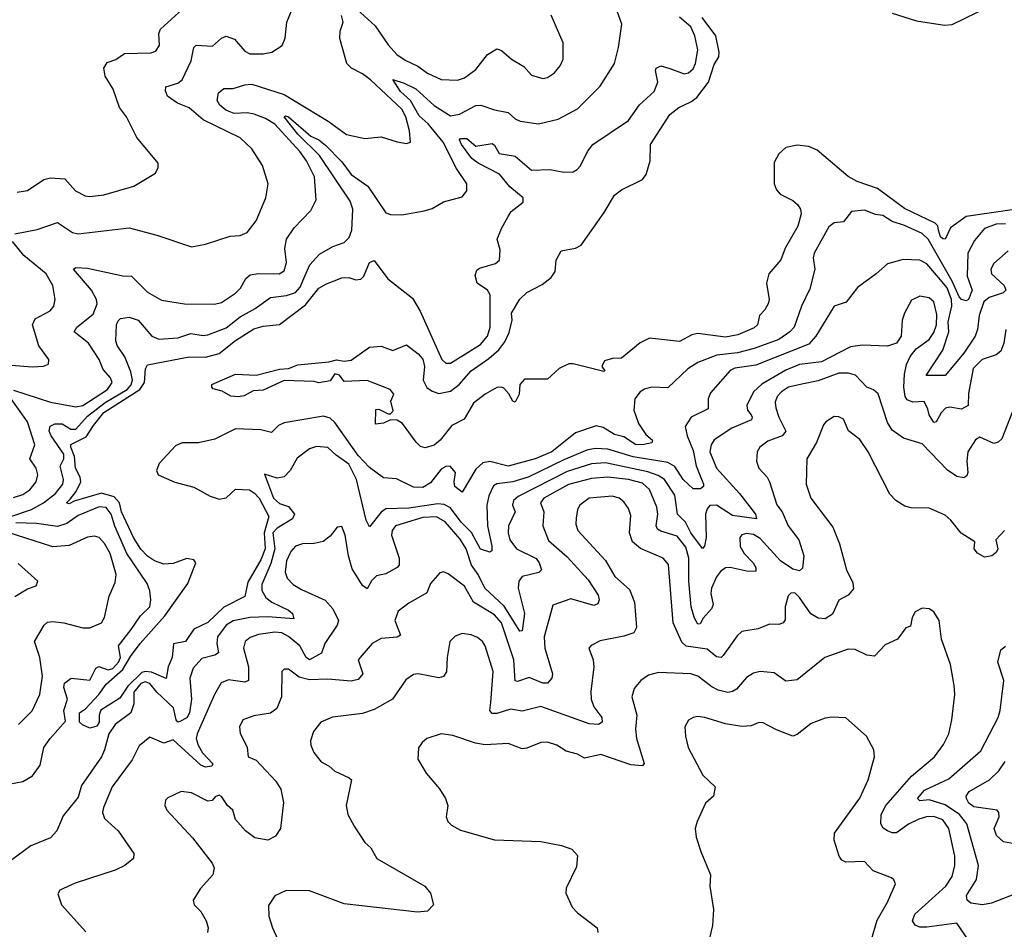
# Model space of a CAD drawing. Extents: x 1246230 to 1426786, y 660032 to 763141.
# Tile 446 of 566: x 1377932 to 1382190, y 706659 to 710595. Entities that reach past the tile are written whole.
import ezdxf

# ---------------------------------------------------------------- set-up
doc = ezdxf.new("R2010")
doc.units = 0

msp = doc.modelspace()

# ---------------------------------------------------------------- linework, layer by layer
at = {"layer": '0CON10XD'}
for points in [[(1377894, 708446), (1377982.7, 708475), (1378034.7, 708505), (1378086.2, 708545), (1378118.4, 708585), (1378120.8, 708605), (1378106.7, 708663.3), (1378123.3, 708695), (1378121.9, 708715), (1378067.1, 708795), (1378059.6, 708815), (1378064, 708836), (1378083.4, 708846.6), (1378115, 708847), (1378152.9, 708822.9), (1378175, 708823.3), (1378225, 708878.9), (1378301.6, 708938.4), (1378396.1, 708995), (1378414.5, 709015), (1378419.4, 709035), (1378411.7, 709071.7), (1378386.4, 709136.4), (1378353.4, 709185), (1378347.5, 709205), (1378350.6, 709275), (1378357.3, 709292.7), (1378368.1, 709301.9), (1378405, 709307.3), (1378444.6, 709294.6), (1378502.5, 709225), (1378533.1, 709213.1), (1378615, 709217.8), (1378672.6, 709237.4), (1378725, 709228.8), (1378745, 709231.1), (1378825, 709261.9), (1378885, 709308.8), (1378950.4, 709345), (1379016.3, 709393.6), (1379085, 709401.5), (1379125, 709414.4), (1379145, 709438.2), (1379165.2, 709485), (1379186.7, 709535), (1379229, 709581), (1379286.3, 709613.7), (1379335, 709631.5), (1379357.4, 709652.6), (1379368, 709685), (1379372.1, 709775), (1379360.6, 709810.6), (1379227.9, 710007.9), (1379135, 710100), (1379076, 710175), (1379080.7, 710179.3), (1379095, 710174.3), (1379190.9, 710090.9), (1379225.4, 710075), (1379255, 710052.5), (1379325, 709980), (1379365, 709925.3), (1379437.9, 709875), (1379515, 709760), (1379535, 709752.5), (1379585, 709750.4), (1379681.2, 709768.8), (1379715, 709778.1), (1379765, 709806.7), (1379845, 709828.6), (1379865.4, 709854.6), (1379866.2, 709885), (1379821.2, 709951.2), (1379763.7, 710065), (1379697.9, 710145), (1379659.2, 710179.2), (1379621.4, 710245), (1379578.4, 710285), (1379545, 710336.9), (1379595, 710320.8), (1379645, 710295.4), (1379725, 710223.9), (1379795, 710179.4), (1379833.8, 710186.2), (1379905, 710224.2), (1379925.9, 710225.9), (1379985.5, 710204.5), (1380045, 710194.3), (1380075, 710166.7), (1380096.1, 710156.1), (1380175, 710144.6), (1380261.2, 710165), (1380345, 710208.9), (1380441.7, 710308.3), (1380504.3, 710405), (1380522.1, 710475), (1380535.5, 710575.5), (1380486.9, 710715)], [(1377911.3, 709668.7), (1378007.4, 709687.4), (1378095, 709717.1), (1378160, 709675), (1378185, 709668.5), (1378404.5, 709694.5), (1378525, 709662.2), (1378675, 709612), (1378735, 709624.2), (1378841.3, 709658.7), (1378885, 709661.4), (1378915, 709674), (1378954.4, 709725), (1378995.8, 709825), (1379006.2, 709885), (1378982, 709965), (1378935, 710037.1), (1378885, 710084.4), (1378725, 710161.5), (1378664.2, 710214.2), (1378613.9, 710233.9), (1378571.1, 710265), (1378562.7, 710287.3), (1378564.2, 710305), (1378615, 710320.4), (1378635, 710335.5), (1378672.7, 710417.3), (1378684.7, 710475.3), (1378694.6, 710485.4), (1378765, 710481.2), (1378805, 710515.7), (1378825, 710524.5), (1378860.5, 710510.5), (1378905, 710458.9), (1378927.6, 710447.6), (1378985, 710446.9), (1379022.5, 710455), (1379067, 710483), (1379080.6, 710515), (1379087.5, 710585), (1379120.8, 710665)], [(1377920.4, 709849.6), (1377965, 709855.6), (1378036.4, 709903.6), (1378065, 709911.1), (1378127.1, 709907.1), (1378173.3, 709855), (1378215, 709832.9), (1378235, 709830), (1378295, 709838), (1378425, 709874.4), (1378519.5, 709930.5), (1378530, 709955), (1378530, 709975), (1378438.8, 710085), (1378393.3, 710175), (1378363.3, 710215), (1378336.2, 710295), (1378301.2, 710351.2), (1378296, 710385), (1378309.7, 710410.3), (1378347.4, 710422.6), (1378385, 710448.6), (1378498.3, 710451.7), (1378520.5, 710459.5), (1378536.2, 710485), (1378533.8, 710535), (1378541.2, 710555), (1378652, 710655)], [(1379374.6, 710655), (1379469.2, 710569.2), (1379525, 710486.9), (1379563.5, 710445), (1379599.6, 710419.6), (1379654.2, 710394.2), (1379695, 710363.8), (1379755, 710336.7), (1379825, 710333.1), (1379855, 710343.3), (1379905, 710380), (1379954.7, 710445.3), (1379995, 710469.5), (1380015, 710462.5), (1380058.6, 710425), (1380112.3, 710392.3), (1380145, 710355.7), (1380195, 710341.1), (1380215, 710345.7), (1380244.2, 710365), (1380268.6, 710395), (1380282.9, 710425), (1380281.9, 710495), (1380230.8, 710615)], [(1381705, 710622.9), (1381810.8, 710590.8), (1381932.1, 710572.1), (1381965, 710573.8), (1382125, 710652.9)], [(1377905, 708991.9), (1378065, 708940), (1378175, 708919.6), (1378205, 708925.8), (1378311.9, 708995), (1378332, 709025), (1378324.7, 709044.7), (1378292, 709082), (1378274.7, 709125), (1378229.3, 709195), (1378167.8, 709245), (1378178.2, 709265), (1378249, 709321), (1378266.2, 709365), (1378263.5, 709385), (1378242.2, 709425), (1378164.4, 709515), (1378175, 709522.5), (1378225, 709520), (1378377.3, 709487.3), (1378415.6, 709485.6), (1378485, 709416.4), (1378545, 709381.8), (1378644.5, 709365.5), (1378773.8, 709363.8), (1378805, 709372.1), (1378865, 709412.2), (1378886.2, 709433.8), (1378909.6, 709475), (1378929.1, 709490.9), (1378965, 709497.5), (1379054, 709496), (1379075, 709508.6), (1379085.3, 709544.7), (1379078.8, 709605), (1379085.4, 709645), (1379119.5, 709695), (1379190.5, 709769.5), (1379214.6, 709815), (1379206.4, 709915), (1379172.1, 709985), (1379142.7, 710025), (1379035, 710142.6), (1378995, 710168.1), (1378945.9, 710185.9), (1378915, 710191.6), (1378859.8, 710189.8), (1378823.8, 710203.9), (1378797.6, 710225), (1378786.3, 710245), (1378791.4, 710278.6), (1378815, 710298.2), (1378855, 710297.1), (1378906.1, 710313.9), (1378935, 710315.8), (1379075, 710271.7), (1379265.7, 710155.7), (1379345, 710098.9), (1379425, 710080.8), (1379495, 710088), (1379565, 710066), (1379605, 710060), (1379622.5, 710065), (1379617.5, 710115), (1379601.2, 710175), (1379585, 710208.5), (1379448.9, 710335), (1379415, 710360.8), (1379366.2, 710385), (1379346, 710406), (1379316, 710514), (1379317.3, 710545), (1379330.5, 710585), (1379322.9, 710612.9)], [(1382195, 709712), (1382155, 709710.7), (1382105, 709691.1), (1382061, 709639), (1382032.6, 709585), (1382029.3, 709485), (1382051.7, 709425), (1382035.3, 709385), (1382025, 709379.3), (1382005, 709384.1), (1381995, 709395.6), (1381965, 709463.8), (1381860.8, 709645), (1381835, 709669.8), (1381759.2, 709705), (1381705, 709722.5), (1381665, 709747.8), (1381632.5, 709752.5), (1381585, 709770.8), (1381530, 709765), (1381495, 709720.8), (1381455, 709715.8), (1381431.6, 709698.4), (1381368.2, 709585), (1381363.8, 709565), (1381371.1, 709515), (1381348.9, 709431.1), (1381313.3, 709355), (1381280.7, 709265), (1381262.8, 709245), (1381215, 709211.7), (1381107.8, 709172.2), (1381036, 709154), (1380946.3, 709143.7), (1380865, 709111.7), (1380822, 709085), (1380735, 709001.8), (1380665, 709005.2), (1380633.9, 708996.1), (1380615, 708984.2), (1380591.7, 708955), (1380587.5, 708905), (1380608.3, 708848.3), (1380640.5, 708800.5), (1380668.8, 708775), (1380665.5, 708764.5), (1380625, 708754.8), (1380595, 708757.2), (1380545, 708790.4), (1380505, 708799.5), (1380455, 708830), (1380425, 708837.7), (1380335, 708806.8), (1380232.7, 708725), (1380160.6, 708695), (1380045, 708662.7), (1379965, 708683.4), (1379935, 708677.9), (1379905, 708650), (1379845, 708550), (1379814.1, 708575), (1379810.5, 708595), (1379815.9, 708635), (1379793.5, 708663.5), (1379775, 708662.1), (1379755, 708650), (1379709.1, 708590.9), (1379675, 708570.4), (1379635, 708572.3), (1379561.1, 708608.9), (1379505, 708613.1), (1379445, 708657.9), (1379395, 708709), (1379295, 708852.5), (1379275, 708870.6), (1379245, 708879.6), (1379075, 708850.3), (1379051.5, 708838.5), (1379021.2, 708808.8), (1378975, 708820.8), (1378865, 708825.3), (1378775, 708780.2), (1378705, 708763.5), (1378635, 708764.1), (1378605, 708751.5), (1378534.5, 708675), (1378523.5, 708645), (1378530.8, 708625), (1378603.4, 708593.4), (1378685, 708572.3), (1378755, 708532.7), (1378795, 708520.2), (1378825, 708526.5), (1378865, 708564.1), (1378925, 708560.3), (1378946.8, 708546.8), (1378967, 708525), (1379009.6, 708445), (1378989.5, 708375), (1378993.6, 708305), (1378975, 708257.4), (1378918.8, 708161.2), (1378905, 708098.5), (1378815, 708053.3), (1378745, 707986.2), (1378685, 707957.5), (1378648.6, 707905), (1378596.4, 707893.6), (1378590.7, 707835), (1378573.3, 707795), (1378565.3, 707744.7), (1378502.2, 707772.2), (1378475, 707774.9), (1378460, 707770), (1378399, 707711), (1378365, 707658.4), (1378283.1, 707606.9), (1378274.8, 707585), (1378275.7, 707555), (1378265, 707538.4), (1378235, 707529.1), (1378203, 707543), (1378189.7, 707555), (1378189.8, 707595), (1378216.9, 707613.1), (1378273.8, 707675), (1378305, 707719), (1378377.2, 707782.8), (1378410.3, 707839.7), (1378452.9, 707895), (1378559.8, 708015), (1378659.1, 708155), (1378693.8, 708245), (1378685, 708258.2), (1378655, 708263.1), (1378595, 708241.2), (1378555, 708239.7), (1378515, 708253.2), (1378485, 708273.8), (1378455, 708303.6), (1378423.4, 708355), (1378372.4, 708465), (1378362.8, 708505), (1378340.3, 708530.3), (1378285, 708545.7), (1378167.7, 708512.3), (1378145, 708500), (1378134.6, 708505), (1378149.5, 708520.5), (1378176.1, 708553.9), (1378195.7, 708595), (1378193.3, 708615), (1378172.9, 708655), (1378168.8, 708705), (1378152.6, 708745), (1378153.5, 708756.5), (1378219.7, 708790.3), (1378250.3, 708839.8), (1378296, 708895), (1378451.9, 708995), (1378471.1, 709025), (1378476.2, 709085), (1378485, 709101.3), (1378665, 709136.3), (1378735, 709135.2), (1378795, 709151.1), (1378865, 709206.5), (1378945, 709257.9), (1378985, 709269.7), (1379055, 709275.5), (1379168.2, 709361.8), (1379225, 709433.1), (1379258.3, 709451.7), (1379325, 709478.5), (1379355, 709479.5), (1379385, 709470), (1379407.3, 709472.7), (1379420, 709485), (1379445, 709544.2), (1379465, 709553.1), (1379523.7, 709473.7), (1379630.5, 709390.5), (1379663.2, 709333.2), (1379757.3, 709125), (1379775, 709108.2), (1379795, 709108.9), (1379925, 709189.1), (1379955.7, 709225), (1379966.7, 709265), (1379966.5, 709405), (1379954.8, 709424.8), (1379910.8, 709455), (1379901.8, 709488.2), (1379908.9, 709511.1), (1379919.8, 709520.2), (1379989.4, 709540.6), (1380007.5, 709555), (1380009.5, 709599.5), (1379997.5, 709645), (1380015, 709692), (1380044.1, 709744.1), (1380057.1, 709765), (1380109.4, 709805), (1380110, 709825), (1380051.5, 709871.5), (1380007.3, 709927.3), (1379914.9, 709974.9), (1379887.4, 709995), (1379842.8, 710055), (1379834.1, 710075), (1379838.3, 710081.7), (1379865, 710080.7), (1379905, 710047.5), (1379975, 710059.6), (1379985, 710052.5), (1380005.9, 710015.9), (1380075.3, 710005.3), (1380145, 709943.5), (1380225, 709947.1), (1380285, 709935.6), (1380325, 709937.1), (1380343.5, 709946.5), (1380357.2, 709962.8), (1380387.5, 710025), (1380411.1, 710055), (1380565, 710158.5), (1380612.6, 710227.4), (1380675.8, 710284.2), (1380691.5, 710325), (1380681.4, 710375), (1380685, 710386.2), (1380705, 710395.6), (1380743.8, 710383.8), (1380805, 710360.9), (1380825, 710365.6), (1380845, 710383.1), (1380855.3, 710405), (1380865.3, 710465), (1380852.1, 710525), (1380834.7, 710565), (1380786, 710606)], [(1382225, 709772.4), (1382025, 709743.2), (1381957.9, 709695), (1381935, 709645.6), (1381925, 709646.4), (1381915, 709656.2), (1381905.3, 709684.7), (1381902.6, 709702.6), (1381890.8, 709715), (1381758.6, 709778.6), (1381642.1, 709865), (1381554.6, 709894.6), (1381515, 709916.6), (1381381, 710031), (1381345, 710045.8), (1381295, 710052.5), (1381245, 710042.8), (1381215.2, 710015), (1381195, 709977.1), (1381195.3, 709885), (1381205, 709859.5), (1381220.8, 709840.8), (1381275, 709812.5), (1381295.5, 709795), (1381309.2, 709775), (1381312, 709755), (1381297.6, 709702.4), (1381243.2, 709606.8), (1381223.3, 709556.7), (1381172, 709495), (1381161.2, 709455), (1381173.8, 709385), (1381168.8, 709365), (1381155, 709340), (1381131.2, 709315), (1381122.2, 709275), (1381108.3, 709261.7), (1381038, 709232), (1380985, 709221.9), (1380865, 709236.7), (1380838.3, 709231.7), (1380785, 709202.5), (1380655, 709216.7), (1380615, 709196.7), (1380535, 709130), (1380495, 709129.2), (1380461.2, 709118.8), (1380450, 709095), (1380462.5, 709075), (1380457.7, 709072.3), (1380326.1, 709106.1), (1380306.1, 709106.1), (1380265, 709086.2), (1380215, 709040), (1380115, 709040), (1380095, 709016.7), (1380091.8, 708975), (1380075, 708940), (1380065, 708944), (1380046.7, 708976.7), (1380025, 709000), (1380015, 709005.6), (1379995, 709003.1), (1379945, 708975.4), (1379894.8, 708935.2), (1379854.1, 708865.9), (1379800.8, 708839.1), (1379749.6, 708775), (1379725, 708753.4), (1379685, 708741.8), (1379665, 708748.1), (1379646.6, 708766.6), (1379587.7, 708847.7), (1379565, 708862.5), (1379535, 708863.3), (1379505, 708848.8), (1379470, 708845), (1379471.7, 708908.3), (1379485, 708910), (1379525, 708890), (1379535, 708890), (1379547, 708903), (1379537.5, 708945), (1379550, 708975), (1379533.8, 708995), (1379435, 709034.4), (1379335, 709030), (1379315, 709056.9), (1379295, 709062.5), (1379275, 709032.5), (1379225, 709023.8), (1379205, 709030), (1379075, 709033.3), (1378985, 708992.7), (1378941.4, 708988.6), (1378902.6, 708967.4), (1378877.3, 708962.7), (1378845, 708965.4), (1378807.8, 708987.8), (1378768.3, 708998.3), (1378762, 709005), (1378763.1, 709016.9), (1378865, 709061.1), (1378955, 709056.9), (1379055, 709082.7), (1379095, 709086.1), (1379135, 709101.9), (1379268.8, 709115), (1379302.6, 709122.6), (1379335, 709117.1), (1379365, 709121.2), (1379445, 709177.5), (1379495, 709182.5), (1379545, 709163.3), (1379605, 709188), (1379655, 709149.5), (1379675, 709126.4), (1379682.8, 709095), (1379677.3, 709035), (1379693, 709003), (1379715, 708987.3), (1379745, 708977.3), (1379795, 708987.1), (1379833, 709017), (1379885, 709075.9), (1379961.1, 709128.9), (1380003.5, 709166.5), (1380029.4, 709200.6), (1380048.6, 709241.4), (1380061.9, 709295), (1380058.6, 709325), (1380095, 709386), (1380125, 709414.3), (1380191.1, 709448.9), (1380230.8, 709479.1), (1380247.1, 709505), (1380252.5, 709555), (1380273.3, 709595), (1380335, 709606.5), (1380360.6, 709619.4), (1380459.3, 709760.7), (1380505, 709835.6), (1380535, 709858.9), (1380625, 709904), (1380641.2, 709925), (1380658.6, 709985), (1380660, 710055), (1380744.2, 710185), (1380782.5, 710215), (1380835, 710239.1), (1380861, 710259), (1380911.6, 710325), (1380935, 710401.5), (1380955.8, 710435), (1380957.5, 710455), (1380943.3, 710525), (1380883.1, 710605)], [(1377805, 709108.1), (1377985, 709092.5), (1378035, 709096), (1378056.7, 709105), (1378058, 709125), (1378013.8, 709183.8), (1377987.1, 709275), (1377998.6, 709301.4), (1378063.1, 709335), (1378079.2, 709355), (1378084.6, 709385), (1378075.3, 709445), (1378045.8, 709495), (1377950, 709575), (1377900, 709635)], [(1382207.5, 709595), (1382145, 709540), (1382132.5, 709515), (1382135.5, 709495), (1382189.3, 709445), (1382197.3, 709425), (1382185, 709412.9), (1382125, 709393), (1382102.4, 709375), (1382081.6, 709315), (1382074.4, 709255), (1382063.8, 709225), (1382015, 709152.7), (1381935, 709056.2), (1381852.5, 709055), (1381924.1, 709165), (1381950.7, 709245), (1381948.2, 709288.2), (1381963.7, 709355), (1381961.4, 709385), (1381943.1, 709435), (1381905, 709480.3), (1381855, 709539.2), (1381825, 709555.3), (1381753.1, 709556.9), (1381685, 709539.4), (1381635.8, 709495), (1381555, 709435.7), (1381506.9, 709373.1), (1381454.3, 709355.7), (1381374.6, 709225), (1381345, 709191.6), (1381115, 709099.6), (1381025, 709087.2), (1381005, 709076.4), (1380918.9, 708981.1), (1380909.5, 708955), (1380909.3, 708910.7), (1380835.6, 708875), (1380810, 708835), (1380818.2, 708795), (1380845, 708731.5), (1380857.5, 708665), (1380889.6, 708585), (1380889.4, 708575), (1380875.7, 708565), (1380844.3, 708564.3), (1380801.6, 708605), (1380765, 708661.6), (1380735, 708678.8), (1380585, 708703.3), (1380475, 708737.4), (1380420.1, 708740.1), (1380385, 708732.7), (1380285, 708690.7), (1380131.2, 708615), (1380065, 708594.8), (1379995, 708586.6), (1379981.6, 708578.4), (1379961.2, 708535), (1379952.1, 708495), (1379954.5, 708405.5), (1379973.6, 708316.4), (1379973.8, 708296.2), (1379965, 708291.6), (1379925, 708304), (1379886.3, 708376.3), (1379841.1, 708421.1), (1379795, 708483.5), (1379767.2, 708497.2), (1379739.8, 708499.8), (1379615, 708481.3), (1379515, 708478.9), (1379495, 708464.7), (1379445, 708400.8), (1379429.6, 708429.6), (1379388.7, 708605), (1379355, 708671.6), (1379300, 708710), (1379265, 708744.4), (1379215, 708747.8), (1379185, 708738.1), (1379131.7, 708698.3), (1379101.9, 708645), (1379075, 708617.5), (1379045, 708611.4), (1378991.2, 708628.8), (1379030, 708525), (1379055, 708501.6), (1379095, 708488.1), (1379120, 708455), (1379111.5, 708435), (1379045, 708395.2), (1379026.9, 708375), (1379035.9, 708305), (1379017.8, 708242.2), (1378979.1, 708150.9)], [(1382196.5, 709255), (1382188.4, 709195), (1382175, 709161.1), (1382155, 709145.4), (1382094.4, 709125), (1382055, 709085.7), (1382035, 708977.5), (1382033.8, 708925), (1382005, 708910), (1381955, 708918.6), (1381936.6, 708913.4), (1381916.6, 708893.4), (1381895, 708854.3), (1381885, 708851.9), (1381864.8, 708884.8), (1381859.4, 708909.4), (1381843.6, 708943.6), (1381795, 708940.8), (1381770.6, 708950.6), (1381762, 708965), (1381755.9, 709005), (1381758.1, 709061.9), (1381767.2, 709102.8), (1381782.8, 709137.2), (1381809.6, 709170.4), (1381865, 709211.1), (1381885, 709241.1), (1381897.6, 709275), (1381899, 709319), (1381885, 709374.2), (1381865, 709391.5), (1381825, 709399.5), (1381788.9, 709381.1), (1381758.1, 709325), (1381748.9, 709295), (1381743.8, 709225), (1381724.2, 709195.8), (1381685, 709182.5), (1381576.4, 709186.4), (1381525, 709179.6), (1381400, 709115), (1381305, 709103.3), (1381245, 709078), (1381142.2, 709017.8), (1381105.9, 708984.1), (1381076, 708925), (1381078.9, 708905), (1381095, 708885.4), (1381100, 708875), (1381096.3, 708863.7), (1381012.4, 708827.6), (1380935, 708777.7), (1380921.8, 708755), (1380917.2, 708725), (1380945.3, 708655), (1381044.6, 708545), (1381113.6, 708455), (1381118.8, 708435), (1381015, 708449), (1380945, 708494.4), (1380917.3, 708492.7), (1380905, 708477.8), (1380898, 708455), (1380901.5, 708355), (1380893.1, 708316.9), (1380885, 708306.2), (1380835, 708374.8), (1380811.3, 708421.3), (1380777.5, 708455), (1380765, 708538.2), (1380721.1, 708605), (1380693.3, 708623.3), (1380648.9, 708638.9), (1380465, 708677.4), (1380405, 708673.7), (1380300.1, 708640.1), (1380088.3, 708531.7), (1380066.9, 708515), (1380063.3, 708495), (1380075.4, 708465), (1380045.9, 708405), (1380044.7, 708375), (1380052.2, 708345), (1380080.4, 708305), (1380165, 708263.1), (1380179.2, 708245), (1380189.2, 708215), (1380177.5, 708202.5), (1380105.6, 708185), (1380090.4, 708165), (1380088.3, 708135), (1380115.7, 708025), (1380105, 707950), (1380095, 707949.2), (1380026.8, 708056.8), (1379943.6, 708135), (1379915, 708193.6), (1379886.5, 708235), (1379863, 708305), (1379837.5, 708347.5), (1379772.1, 708422.1), (1379734, 708444), (1379675, 708441), (1379557.5, 708405), (1379542.2, 708385), (1379539.1, 708365), (1379572.7, 708265), (1379573.5, 708235), (1379565, 708224.5), (1379515, 708197.3), (1379475, 708188.8), (1379453.7, 708166.3), (1379435, 708131.9), (1379415, 708146.7), (1379369.1, 708219.1), (1379353.6, 708275), (1379340, 708365), (1379325, 708402.5), (1379305, 708398.8), (1379275, 708360), (1379243.6, 708336.4), (1379205, 708328.2), (1379155, 708327.1), (1379125, 708317.3), (1379105, 708294.4), (1379085, 708254), (1379080, 708205), (1379088.3, 708178.3), (1379115, 708151.5), (1379149.9, 708129.9), (1379253.1, 708083.1), (1379286.2, 708045), (1379310.4, 707995), (1379304.6, 707975), (1379252.1, 707895), (1379236.7, 707853.3), (1379185, 707825.4), (1379170.9, 707835), (1379143.9, 707885), (1379095, 707925.7), (1379065, 707941.3), (1379034.8, 707945.2), (1378965, 707934.2), (1378928.6, 707921.4), (1378907.5, 707905), (1378899.6, 707875), (1378921.7, 707795), (1378921.1, 707735), (1378905, 707727.9), (1378835, 707738.2), (1378803.3, 707725), (1378774.4, 707675.6), (1378698.7, 707505), (1378694.7, 707485), (1378703.5, 707455), (1378722.1, 707422.1), (1378767.1, 707375), (1378763.3, 707365), (1378735, 707360.8), (1378715, 707368.8), (1378595, 707478.6), (1378555.8, 707464.2), (1378495, 707490.8), (1378447.7, 707452.3), (1378418.3, 707391.7), (1378332.3, 707275), (1378294.1, 707185.9), (1378290.5, 707165), (1378298.8, 707138.8), (1378356.9, 707085), (1378425, 706986.2), (1378423.8, 706965), (1378386, 706935), (1378345, 706914.3), (1378171.2, 706858.8), (1378105, 706827.5), (1378097, 706813), (1378112.5, 706765), (1378218.3, 706648.3)], [(1382235.6, 708925), (1382179.1, 708780.9), (1382163.2, 708766.8), (1382145, 708761.9), (1382085, 708788.8), (1382065, 708776.7), (1382032.2, 708725), (1382028.2, 708685), (1382033.1, 708635), (1382028.3, 708621.7), (1382015, 708613.3), (1381985, 708618.8), (1381945, 708646.1), (1381835, 708759.5), (1381754.6, 708784.6), (1381705, 708819.4), (1381685, 708852.5), (1381645, 708975.7), (1381625, 708993.1), (1381595, 709004.5), (1381546.8, 709056.8), (1381516, 709066), (1381475, 709065.6), (1381385, 709032.3), (1381315, 709018.6), (1381257.3, 709005), (1381226.2, 708985), (1381207.9, 708965), (1381199.8, 708940.2), (1381201.8, 708915), (1381214.7, 708875), (1381245.3, 708814.7), (1381228.9, 708795), (1381168, 708772), (1381133.1, 708745), (1381121.1, 708725), (1381118.1, 708685), (1381128.9, 708655), (1381164.4, 708615), (1381174.5, 708595), (1381205.9, 708495.9), (1381230, 708465), (1381255.3, 708405), (1381301.5, 708345), (1381322.7, 708275), (1381317.9, 708222.1), (1381305, 708210.7), (1381275, 708216.9), (1381223, 708253), (1381135, 708350.7), (1381105, 708367.6), (1381075, 708371.8), (1381055, 708365.5), (1381047.1, 708355), (1381048.2, 708315), (1381065.3, 708285), (1381104.7, 708245), (1381115.6, 708224.4), (1381115, 708208.8), (1381083.1, 708206.9), (1381005, 708225.2), (1380985, 708222.7), (1380962.1, 708207.9), (1380945, 708184.4), (1380924.3, 708135), (1380921.5, 708111.5), (1380930.5, 708065), (1380924.5, 708045), (1380887.5, 708005), (1380875, 707981.2), (1380865, 707979.2), (1380850, 708005), (1380836.1, 708055), (1380825.2, 708165.2), (1380825.7, 708265), (1380812.2, 708312.2), (1380775, 708360.8), (1380705, 708381.2), (1380690.7, 708390.7), (1380684.7, 708405), (1380691.2, 708455), (1380688.1, 708485), (1380655, 708562.7), (1380625, 708588.9), (1380565, 708605.4), (1380475, 708614.8), (1380405, 708609.7), (1380305.8, 708584.2), (1380198.7, 708525), (1380184.6, 708505), (1380198.9, 708465), (1380194.3, 708405), (1380219.3, 708340.7), (1380300.3, 708270.3), (1380390.6, 708170.6), (1380433.1, 708105), (1380438.2, 708085), (1380432.6, 708067.4), (1380415, 708060), (1380315, 708088.9), (1380238.3, 708061.7), (1380200.8, 707925), (1380202.8, 707875), (1380235.5, 707765), (1380232.9, 707745), (1380215, 707723.3), (1380195, 707724.7), (1380135, 707748.1), (1380085, 707731.5), (1380075, 707734.4), (1380069.5, 707825), (1380014.9, 707984.9), (1379985, 708019.8), (1379894.8, 708074.8), (1379855, 708143.6), (1379785, 708196.9), (1379765, 708206), (1379748.3, 708201.7), (1379708.1, 708155), (1379692, 708115), (1379615, 708070.9), (1379568.6, 708035), (1379554.5, 707995), (1379578.8, 707931.2), (1379565, 707923.8), (1379495, 707917.5), (1379456.9, 707895), (1379396.2, 707825), (1379415.6, 707765), (1379395, 707739.4), (1379365, 707732.3), (1379265, 707741.2), (1379185, 707738.3), (1379140.5, 707750.5), (1379095, 707784.3), (1379075, 707784), (1379066, 707775), (1379064.6, 707665), (1379044.5, 707615), (1379016, 707594), (1378945, 707583.1), (1378897.5, 707565), (1378882.5, 707535), (1378885, 707507.5), (1378915.8, 707445), (1378920, 707405), (1378955, 707391.1), (1379039.7, 707299.7), (1379061.6, 707265), (1379072.4, 707207.6), (1379060, 707095), (1379038.2, 707061.8), (1379005.3, 707044.7), (1378948, 707055), (1378908, 707085), (1378865, 707134.2), (1378854, 707175), (1378830, 707195), (1378805, 707233.3), (1378795, 707238.8), (1378777.7, 707232.3), (1378763.8, 707216.2), (1378745, 707213.1), (1378675, 707248.8), (1378630, 707255), (1378571.7, 707228.3), (1378561.7, 707218.3), (1378559.2, 707195), (1378568, 707175), (1378679.2, 707055), (1378764.4, 706945), (1378773.3, 706925), (1378766.9, 706895), (1378714.4, 706835), (1378682.5, 706785), (1378686.7, 706765), (1378715, 706736), (1378738.9, 706695), (1378746.9, 706665), (1378744, 706645)], [(1377905, 708527.5), (1377945, 708541.2), (1377975, 708560), (1378002.7, 708595), (1378010.7, 708625), (1378003.3, 708655), (1377976.1, 708695), (1377997.5, 708755), (1377965.4, 708855), (1377887.1, 708965)], [(1382190.8, 708385), (1382153.3, 708345), (1382162, 708305), (1382155, 708290), (1382136.7, 708275), (1382105, 708269.2), (1382075, 708286.2), (1382060, 708305), (1382062.5, 708335), (1382003, 708373), (1381959.4, 708429.4), (1381935, 708450.6), (1381865, 708482), (1381787.3, 708482.7), (1381759.5, 708489.5), (1381720.8, 708515), (1381695, 708542.5), (1381601.8, 708725), (1381565, 708778.6), (1381516.4, 708816.4), (1381495, 708865.8), (1381475, 708877.1), (1381455, 708877.5), (1381418.8, 708855), (1381408.1, 708841.9), (1381378.5, 708765), (1381335.6, 708695), (1381333.6, 708585), (1381353.6, 708525), (1381448.5, 708398.5), (1381477.3, 708327.3), (1381508.2, 708215), (1381535, 708158.8), (1381538, 708132), (1381515.3, 708104.7), (1381475, 708083.3), (1381446.8, 708023.2), (1381415, 708002.6), (1381385, 708005.2), (1381353.6, 708023.6), (1381305.2, 708095.2), (1381284.4, 708115.6), (1381266.4, 708113.6), (1381255, 708102), (1381243.1, 708055), (1381242.5, 707997.5), (1381234.5, 707985.5), (1381215, 707978.5), (1381175, 707980), (1381125, 707959.5), (1381055, 707947.5), (1381035, 707929.4), (1380975, 707844.4), (1380965, 707835.6), (1380945, 707837.5), (1380905, 707871.7), (1380814.3, 707884.3), (1380795, 707901.5), (1380757.4, 707985), (1380737.2, 708237.2), (1380714.3, 708265), (1380616.2, 708306.2), (1380581.8, 708335), (1380568.7, 708375), (1380575, 708450), (1380565, 708479.2), (1380545, 708508.1), (1380524.2, 708525), (1380495, 708533.8), (1380395, 708524.4), (1380354.5, 708495), (1380344.5, 708475), (1380338.7, 708438.7), (1380337.6, 708412.4), (1380346.4, 708385), (1380465.3, 708255.3), (1380505.3, 708185.3), (1380569.9, 708129.9), (1380591.2, 708075), (1380598.9, 707965), (1380587.6, 707942.4), (1380545, 707927.3), (1380443, 707907), (1380402.7, 707887.3), (1380394, 707875), (1380411.9, 707825), (1380415.5, 707795), (1380402.3, 707687.7), (1380403.9, 707655), (1380415, 707621.1), (1380450, 707575), (1380451.4, 707555), (1380435.4, 707544.6), (1380395, 707547.8), (1380185, 707623.3), (1380105, 707602.8), (1380055, 707611.6), (1379995, 707593.2), (1379975, 707593.2), (1379964.7, 707605), (1379969.1, 707640.9), (1379978.9, 707775), (1379944.4, 707885), (1379932.9, 707905), (1379911.4, 707921.4), (1379885, 707933.1), (1379845, 707939.2), (1379815, 707927.5), (1379792.5, 707905), (1379780, 707835), (1379777.5, 707772.5), (1379765, 707752.5), (1379745, 707747.8), (1379655, 707764.4), (1379635, 707762.2), (1379602.1, 707737.9), (1379544.3, 707655), (1379465, 707610.4), (1379415, 707593.2), (1379285, 707576.9), (1379234.5, 707555.5), (1379202.9, 707515), (1379190, 707475), (1379190.8, 707455), (1379203.4, 707423.4), (1379235, 707384), (1379270, 707365), (1379295, 707342.5), (1379356.7, 707315), (1379366.2, 707305), (1379344.3, 707195), (1379350.8, 707155), (1379378, 707105), (1379424.2, 707035), (1379450.8, 707010.8), (1379475.8, 706965), (1379683.8, 706845), (1379708.8, 706815), (1379721.2, 706765), (1379695, 706737.8), (1379652.4, 706732.4), (1379335, 706769), (1379185, 706824.7), (1379083.6, 706826.4), (1379035, 706804.2), (1379007.8, 706762.2), (1379009.4, 706715), (1379024.4, 706665), (1379078.8, 706548.8)], [(1377855, 707280.6), (1377945, 707298.1), (1377986.6, 707323.4), (1378020.7, 707369.3), (1378035.7, 707445), (1378063.1, 707485), (1378130, 707560), (1378122.5, 707605), (1378138.7, 707655), (1378123, 707705), (1378126.1, 707723.9), (1378155, 707745.5), (1378235, 707737.5), (1378261.7, 707788.3), (1378273.3, 707796.7), (1378315, 707781.5), (1378335, 707787.3), (1378359.7, 707815), (1378368.1, 707835), (1378358.4, 707885), (1378413.7, 707956.3), (1378454.1, 708015.9), (1378493.9, 708055), (1378499.2, 708085), (1378494, 708124), (1378482.3, 708155), (1378394.7, 708284.7), (1378343.5, 708403.5), (1378327.6, 708455), (1378305, 708484.8), (1378275, 708487.7), (1378185, 708449.4), (1378135, 708414.4), (1378095, 708402.4), (1378004.4, 708414.4), (1377915, 708418)], [(1377926.5, 707545), (1377986.1, 707603.9), (1378019.3, 707675), (1378030.8, 707755), (1378019.2, 707835), (1377995.6, 707904.4), (1378038, 707975), (1378052.2, 707987.8), (1378075, 707990.9), (1378122.5, 707985), (1378205, 707963), (1378235, 707963.1), (1378285, 707984.5), (1378297.8, 708007.8), (1378319.1, 708100.9), (1378345, 708160), (1378349.4, 708195), (1378322.6, 708285), (1378298.3, 708328.3), (1378275, 708354.6), (1378255, 708360), (1378225, 708355.9), (1378145, 708320), (1378075, 708314.2), (1377877.8, 708377.8)], [(1377910.4, 708099.6), (1377965, 708132.5), (1378002.5, 708145), (1378010, 708165), (1377925, 708242)], [(1378979.1, 708150.9), (1378978.6, 708125), (1378996.4, 708095), (1379021.8, 708075), (1379095, 708039.4), (1379111.1, 708025), (1379117.8, 708002.2), (1379005, 708010.7), (1378927.7, 708007.7), (1378855, 707993.5), (1378825, 707975.3), (1378787.1, 707925), (1378784.3, 707895), (1378792.2, 707855), (1378776, 707845), (1378719, 707831), (1378681.3, 707788.7), (1378667.3, 707745), (1378674.4, 707654.4), (1378665.6, 707595), (1378655, 707574.2), (1378625, 707557.5), (1378615, 707555.2), (1378608.7, 707565), (1378597.5, 707617.5), (1378525, 707684.5), (1378495, 707722), (1378475, 707730.4), (1378455, 707721.9), (1378425.5, 707685), (1378425.2, 707634.8), (1378412.5, 707595), (1378343.9, 707545), (1378317.3, 707505), (1378298.5, 707435), (1378285, 707405.8), (1378198.9, 707281.1), (1378185, 707230), (1378120.4, 707149.6), (1378092.5, 707085), (1378065.3, 707054.7), (1377979.4, 707020.6), (1377841.4, 706918.6)], [(1382035, 706611.8), (1381985, 706685.4), (1381855, 706667.4), (1381825, 706668.4), (1381805, 706676.4), (1381792.7, 706695), (1381803.1, 706725), (1381938, 706845), (1381965, 706887.5), (1381976.3, 706935), (1381976.2, 706975), (1381949.8, 707095), (1381925, 707132.8), (1381885, 707147), (1381854, 707146), (1381820, 707135), (1381776.6, 707113.4), (1381724.1, 707075.9), (1381705, 707076), (1381684.4, 707085), (1381667, 707097), (1381656.4, 707115), (1381657.1, 707155), (1381677.5, 707195), (1381789, 707321), (1381888.5, 707405), (1381928, 707458), (1381949.7, 707505), (1381963.4, 707565), (1381976.2, 707675), (1381973.7, 707713.7), (1381956.9, 707805), (1381919.2, 707915), (1381908.6, 707995), (1381885, 708033.3), (1381865, 708046), (1381835, 708048.8), (1381805, 708033.3), (1381791.2, 708008.8), (1381785, 707970), (1381765, 707963.3), (1381728.8, 707915), (1381675, 707890), (1381628.7, 707841.3), (1381595, 707845.6), (1381545, 707869.4), (1381515, 707870.6), (1381414.6, 707835.4), (1381295, 707738.5), (1381245, 707732.2), (1381195, 707768.2), (1381135, 707774.4), (1381105, 707766.7), (1381075, 707748.5), (1381031.7, 707698.3), (1381015, 707687.3), (1380993.8, 707683.8), (1380953.2, 707693.2), (1380925, 707707.6), (1380865, 707753.8), (1380834.6, 707764.6), (1380695, 707769.5), (1380652, 707758), (1380617.5, 707735), (1380588.7, 707701.3), (1380578.6, 707665), (1380600.4, 707585), (1380595.3, 707525), (1380599.1, 707485), (1380633.3, 707376.7), (1380625, 707366.7), (1380575, 707371.2), (1380445, 707415.4), (1380375, 707400), (1380345, 707416.9), (1380295, 707430), (1380255, 707455.5), (1380215, 707468.9), (1380185, 707467.8), (1380125, 707442.5), (1380105, 707440), (1380045, 707462.2), (1379945, 707457.8), (1379903.7, 707463.7), (1379805, 707497.1), (1379755, 707504.2), (1379692.5, 707485), (1379672.3, 707467.7), (1379656, 707444), (1379654, 707395), (1379690, 707335), (1379747.4, 707267.4), (1379774, 707225), (1379784, 707195), (1379776.7, 707145), (1379783.3, 707125), (1379799.5, 707109.5), (1379837.7, 707087.7), (1379985, 707045.8), (1380185, 707038.6), (1380275, 707020.8), (1380320, 707005), (1380345, 706977.5), (1380340.5, 706929.5), (1380295, 706837.5), (1380294, 706815), (1380321.2, 706755), (1380345, 706730), (1380430, 706665), (1380432.5, 706645)], [(1382335, 706850), (1382135, 706771.3), (1382095.4, 706765.4), (1382045, 706772.1), (1382029.4, 706785), (1382026.4, 706805), (1382070.3, 706875), (1382078.1, 706935), (1382027.8, 707115), (1381995.9, 707155.9), (1381935, 707197.2), (1381865, 707219.3), (1381825, 707215.5), (1381814.6, 707224.6), (1381845, 707260.6), (1381950.6, 707309.4), (1382088.2, 707431.8), (1382163.3, 707575), (1382173.1, 707605), (1382188.9, 707735), (1382162.9, 707815), (1382175, 707867.8), (1382195.8, 707884.2)], [(1381615.9, 706615), (1381641.1, 706698.9), (1381685.8, 706775.8), (1381720, 706855), (1381713.1, 706873.1), (1381702.2, 706882.2), (1381622.4, 706912.4), (1381585, 706952.5), (1381505, 706949.1), (1381487.5, 706957.5), (1381476.4, 706975), (1381454.6, 707045), (1381455.5, 707075), (1381565, 707225.8), (1381601.9, 707305), (1381628.8, 707405), (1381626.7, 707435), (1381594.2, 707494.2), (1381505, 707573.8), (1381445, 707577.5), (1381415, 707571.9), (1381355, 707549.4), (1381295, 707501.4), (1381275, 707494.2), (1381205, 707521.5), (1381145, 707553.1), (1381125, 707552.9), (1381095, 707539.5), (1381055, 707536.2), (1380985, 707548), (1380895, 707575.5), (1380865, 707579.5), (1380844.5, 707575.5), (1380825, 707564), (1380809.2, 707535), (1380811.2, 707495), (1380823.1, 707445), (1380886.4, 707326.4), (1380939.2, 707275), (1380932.5, 707235), (1380898.1, 707205), (1380861.2, 707125), (1380853.8, 707095), (1380857.3, 707057.3), (1380877.1, 706995), (1380920, 706895), (1380916.2, 706845), (1380932, 706745), (1380927.5, 706675), (1380914.2, 706615)], [(1382266.4, 707023.6), (1382186.8, 707036.8), (1382156, 707065), (1382146, 707095), (1382167.5, 707145), (1382166.9, 707165), (1382159.2, 707175), (1382058.3, 707188.3), (1382037.4, 707205), (1382026.5, 707225), (1382025.3, 707235), (1382037.9, 707255), (1382126, 707305), (1382166.2, 707343.9), (1382194.5, 707385.5)]]:
    msp.add_lwpolyline(points, dxfattribs=at)

doc.saveas('drawing.dxf')
